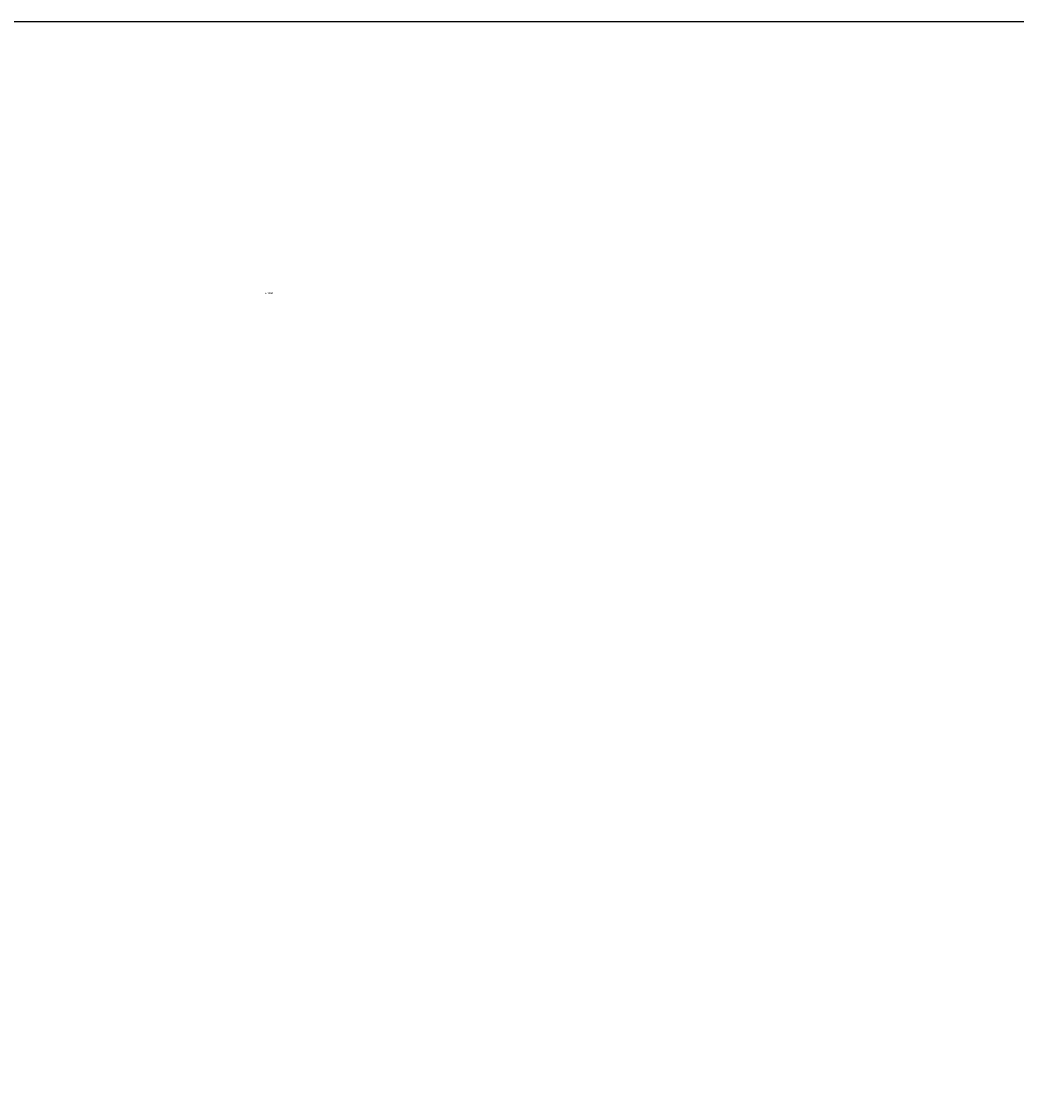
# Model space of a CAD drawing. Header units: metres. Extents: x 250001 to 257773, y 598992 to 609118.
# Tile 645 of 656: x 251781 to 252002, y 607879 to 608118. Entities that reach past the tile are written whole.
import ezdxf
from ezdxf.enums import TextEntityAlignment as Align

# ---------------------------------------------------------------- set-up
doc = ezdxf.new("R2010")
doc.units = ezdxf.units.M
for name, color, linetype, lineweight in [('B-WE-KG-GRENS_PERCEEL-S', 150, 'Continuous', 25), ('N-WE-OG-GBKN-G', 7, 'Continuous', 25), ('X-XX-AL-REFERENTIE-G', 7, 'Continuous', 18)]:
    doc.layers.add(name, color=color, linetype=linetype, lineweight=lineweight)
doc.styles.add('NLCS-ISO', font='NLCS-ISO.ttf')

# ---------------------------------------------------------------- blocks, each defined once
blk = doc.blocks.new('SKG-PERCEELNUMMER-SO')
at = {"style": 'NLCS-ISO', "oblique": 10, "flags": 1}
blk.add_attdef('GEMEENTECODE', text='', height=1.8, dxfattribs=at).set_placement((0, 2.6), align=Align.MIDDLE_CENTER)
at = {"style": 'NLCS-ISO', "oblique": 10}
blk.add_attdef('SECTIE', text='', height=1.8, dxfattribs=at).set_placement((-0.5, 0), align=Align.MIDDLE_RIGHT)
blk.add_attdef('PERCEELNUMMER', text='', height=1.8, dxfattribs=at).set_placement((0.5, 0), align=Align.MIDDLE_LEFT)
blk = doc.blocks.new('BS2021-132-Xref-KAD-20210617')
at = {"layer": 'N-WE-OG-GBKN-G'}
blk.add_lwpolyline([(251305.421, 608118.318), (256711.718, 608118.318), (256711.718, 599991.994), (251305.421, 599991.994)], close=True, dxfattribs=at)
at = {"layer": 'B-WE-KG-GRENS_PERCEEL-S', "xscale": 0.2, "yscale": 0.2, "zscale": 0.2}
blk.add_blockref('SKG-PERCEELNUMMER-SO', (251835.564, 608057.839), dxfattribs=at).add_auto_attribs({'PERCEELNUMMER': '3880', 'SECTIE': 'A'})
blk = doc.blocks.new('BS2021-132-Xref-BGT-GRIJS-20210617-aangepast')
at = {"layer": 'N-WE-OG-GBKN-G'}
blk.add_lwpolyline([(251305.421, 608118.318), (256711.718, 608118.318), (256711.718, 599991.994), (251305.421, 599991.994)], close=True, dxfattribs=at)

msp = doc.modelspace()

# ---------------------------------------------------------------- block references
at = {"layer": 'X-XX-AL-REFERENTIE-G'}
for name in ['BS2021-132-Xref-BGT-GRIJS-20210617-aangepast', 'BS2021-132-Xref-KAD-20210617']:
    msp.add_blockref(name, (0, 0), dxfattribs=at)

doc.saveas('drawing.dxf')
